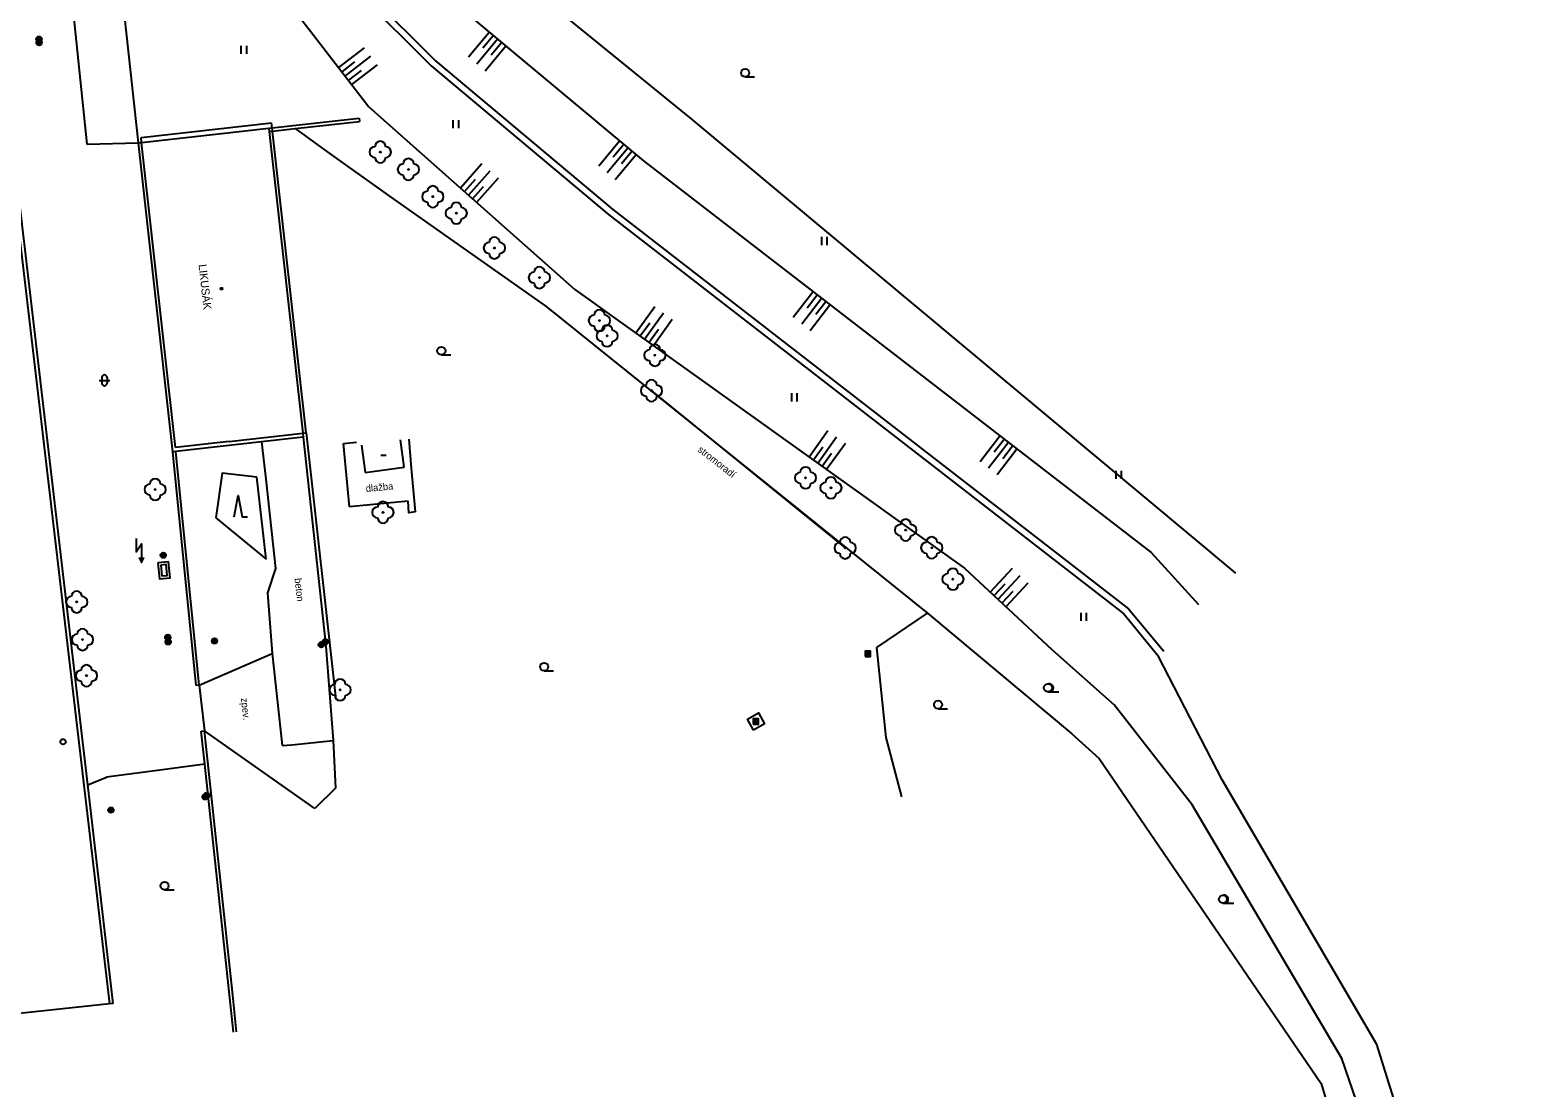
# Model space of a CAD drawing. Extents: x -539515 to -538098, y -1182060 to -1180157.
# Drawn here: x -539224 to -539084, y -1181270.6 to -1181172.5 of the extents above; entities that cross this region are included whole.
import ezdxf

# ---------------------------------------------------------------- set-up
doc = ezdxf.new("R2010")
doc.units = 0
for name, color, linetype in [('Vrstva 1', 7, 'Continuous'), ('Vrstva 11', 7, 'Continuous'), ('Vrstva 13', 7, 'Continuous'), ('Vrstva 21', 7, 'Continuous'), ('Vrstva 22', 7, 'Continuous'), ('Vrstva 24', 7, 'Continuous'), ('Vrstva 25', 7, 'Continuous'), ('Vrstva 27', 7, 'Continuous'), ('Vrstva 29', 7, 'Continuous'), ('Vrstva 31', 7, 'Continuous'), ('Vrstva 36', 7, 'Continuous'), ('Vrstva 39', 7, 'Continuous'), ('Vrstva 40', 7, 'Continuous'), ('Vrstva 41', 7, 'Continuous'), ('Vrstva 68', 7, 'Continuous')]:
    doc.layers.add(name, color=color, linetype=linetype)

msp = doc.modelspace()

# ---------------------------------------------------------------- linework, layer by layer
at = {"layer": 'Vrstva 1'}
for p, q in [((-539213.7, -1181182.42), (-539201.59, -1181181.05)), ((-539210.76, -1181211.6), (-539213.953, -1181182.914)), ((-539198.38, -1181209.828), (-539201.028, -1181186.018)), ((-539205.531, -1181210.637), (-539210.5, -1181211.19)), ((-539193.215, -1181210.968), (-539192.87, -1181213.52)), ((-539189.25, -1181213.03), (-539189.595, -1181210.478)), ((-539192.87, -1181213.52), (-539189.25, -1181213.03))]:
    msp.add_line(p, q, dxfattribs=at)
for points in [[(-539213.649, -1181182.88), (-539201.823, -1181181.564)], [(-539201.823, -1181181.564), (-539201.79, -1181181.862)], [(-539201.535, -1181181.532), (-539201.59, -1181181.05)], [(-539201.501, -1181181.83), (-539201.535, -1181181.532)], [(-539213.953, -1181182.914), (-539213.649, -1181182.88)], [(-539213.649, -1181182.88), (-539213.7, -1181182.42)], [(-539210.5, -1181211.19), (-539213.649, -1181182.88)], [(-539201.79, -1181181.862), (-539198.673, -1181209.861)], [(-539201.028, -1181186.018), (-539201.501, -1181181.83)], [(-539202.504, -1181210.681), (-539210.461, -1181211.567)], [(-539205.531, -1181210.637), (-539198.673, -1181209.861)], [(-539198.63, -1181210.25), (-539202.504, -1181210.681)], [(-539198.673, -1181209.861), (-539198.38, -1181209.828)], [(-539198.673, -1181209.861), (-539198.63, -1181210.25)], [(-539210.461, -1181211.567), (-539210.76, -1181211.6)]]:
    msp.add_lwpolyline(points, dxfattribs=at)
at = {"layer": 'Vrstva 11'}
for p, q in [((-539208.29, -1181233.26), (-539207.81, -1181237.49)), ((-539211.72, -1181241.11), (-539216.91, -1181241.8)), ((-539207.779, -1181240.603), (-539211.72, -1181241.11))]:
    msp.add_line(p, q, dxfattribs=at)
at = {"layer": 'Vrstva 13'}
for p, q in [((-539213.953, -1181182.914), (-539218.12, -1181144.43)), ((-539221.57, -1181155.66), (-539218.745, -1181183.03)), ((-539218.745, -1181183.03), (-539213.953, -1181182.914)), ((-539202.504, -1181210.681), (-539202.12, -1181214.13)), ((-539198.63, -1181210.25), (-539196.53, -1181229.64)), ((-539194.89, -1181210.82), (-539193.686, -1181210.705)), ((-539194.33, -1181216.69), (-539194.89, -1181210.82)), ((-539202.12, -1181214.13), (-539201.2, -1181222.42)), ((-539188.9, -1181216.17), (-539194.33, -1181216.69)), ((-539201.2, -1181222.42), (-539201.95, -1181224.69)), ((-539201.95, -1181224.69), (-539201.52, -1181230.32)), ((-539208.29, -1181233.26), (-539201.52, -1181230.32)), ((-539201.52, -1181230.32), (-539200.59, -1181238.85)), ((-539196.53, -1181229.64), (-539195.85, -1181238.39)), ((-539197.55, -1181244.7), (-539207.81, -1181237.49))]:
    msp.add_line(p, q, dxfattribs=at)
for points in [[(-539188.21, -1181217.17), (-539188.57, -1181213.12), (-539188.811, -1181210.408)], [(-539188.21, -1181217.17), (-539188.82, -1181217.25), (-539188.9, -1181216.17)], [(-539200.59, -1181238.85), (-539199.71, -1181238.8), (-539195.85, -1181238.39)], [(-539195.85, -1181238.39), (-539195.63, -1181242.83), (-539197.55, -1181244.7)]]:
    msp.add_lwpolyline(points, dxfattribs=at)
at = {"layer": 'Vrstva 21'}
for p, q in [((-539202.07, -1181221.56), (-539202.95, -1181213.96)), ((-539206.77, -1181217.73), (-539202.07, -1181221.56))]:
    msp.add_line(p, q, dxfattribs=at)
for points in [[(-539166.29, -1181205.92), (-539148.3, -1181220.52)], [(-539202.95, -1181213.96), (-539206.18, -1181213.58), (-539206.77, -1181217.73)]]:
    msp.add_lwpolyline(points, dxfattribs=at)
at = {"layer": 'Vrstva 22'}
for centre in [(-539191.48, -1181183.77), (-539188.87, -1181185.38), (-539186.6, -1181187.91), (-539184.42, -1181189.44), (-539180.88, -1181192.67), (-539176.7, -1181195.42), (-539171.13, -1181199.41), (-539170.41, -1181200.83), (-539165.97, -1181202.63), (-539166.29, -1181205.92), (-539212.391, -1181215.096), (-539151.98, -1181214.01), (-539149.62, -1181214.94), (-539191.23, -1181217.22), (-539142.68, -1181218.86), (-539148.3, -1181220.52), (-539140.26, -1181220.5), (-539138.29, -1181223.42), (-539219.68, -1181225.53), (-539219.14, -1181229.03), (-539218.77, -1181232.38), (-539195.21, -1181233.69)]:
    msp.add_circle(centre, 0.05, dxfattribs=at)
for centre, start, end in [((-539191.48, -1181183.27), 0, 180), ((-539191.98, -1181183.77), 90, 270), ((-539191.48, -1181184.27), 180, 0), ((-539190.98, -1181183.77), 270, 90), ((-539188.87, -1181184.88), 0, 180), ((-539189.37, -1181185.38), 90, 270), ((-539188.87, -1181185.88), 180, 0), ((-539188.37, -1181185.38), 270, 90), ((-539186.6, -1181187.41), 0, 180), ((-539187.1, -1181187.91), 90, 270), ((-539186.6, -1181188.41), 180, 0), ((-539186.1, -1181187.91), 270, 90), ((-539184.42, -1181188.94), 0, 180), ((-539184.92, -1181189.44), 90, 270), ((-539184.42, -1181189.94), 180, 0), ((-539183.92, -1181189.44), 270, 90), ((-539181.38, -1181192.67), 90, 270), ((-539180.88, -1181192.17), 0, 180), ((-539180.38, -1181192.67), 270, 90), ((-539180.88, -1181193.17), 180, 0), ((-539177.2, -1181195.42), 90, 270), ((-539176.7, -1181194.92), 0, 180), ((-539176.2, -1181195.42), 270, 90), ((-539176.7, -1181195.92), 180, 0), ((-539171.13, -1181198.91), 0, 180), ((-539171.63, -1181199.41), 90, 270), ((-539171.13, -1181199.91), 180, 0), ((-539170.41, -1181200.33), 0, 180), ((-539170.63, -1181199.41), 270, 90), ((-539170.91, -1181200.83), 90, 270), ((-539170.41, -1181201.33), 180, 0), ((-539169.91, -1181200.83), 270, 90), ((-539166.47, -1181202.63), 90, 270), ((-539165.97, -1181202.13), 0, 180), ((-539165.47, -1181202.63), 270, 90), ((-539165.97, -1181203.13), 180, 0), ((-539166.79, -1181205.92), 90, 270), ((-539166.29, -1181205.42), 0, 180), ((-539165.79, -1181205.92), 270, 90), ((-539166.29, -1181206.42), 180, 0), ((-539152.48, -1181214.01), 90, 270), ((-539151.98, -1181213.51), 0, 180), ((-539151.48, -1181214.01), 270, 90), ((-539149.62, -1181214.44), 0, 180), ((-539212.891, -1181215.096), 90, 270), ((-539212.391, -1181214.596), 0, 180), ((-539211.891, -1181215.096), 270, 90), ((-539151.98, -1181214.51), 180, 0), ((-539150.12, -1181214.94), 90, 270), ((-539149.12, -1181214.94), 270, 90), ((-539212.391, -1181215.596), 180, 0), ((-539191.73, -1181217.22), 90, 270), ((-539191.23, -1181216.72), 0, 180), ((-539190.73, -1181217.22), 270, 90), ((-539149.62, -1181215.44), 180, 0), ((-539191.23, -1181217.72), 180, 0), ((-539142.68, -1181218.36), 0, 180), ((-539148.3, -1181220.02), 0, 180), ((-539143.18, -1181218.86), 90, 270), ((-539142.68, -1181219.36), 180, 0), ((-539142.18, -1181218.86), 270, 90), ((-539140.26, -1181220), 0, 180), ((-539148.8, -1181220.52), 90, 270), ((-539147.8, -1181220.52), 270, 90), ((-539140.76, -1181220.5), 90, 270), ((-539139.76, -1181220.5), 270, 90), ((-539148.3, -1181221.02), 180, 0), ((-539140.26, -1181221), 180, 0), ((-539138.79, -1181223.42), 90, 270), ((-539138.29, -1181222.92), 0, 180), ((-539137.79, -1181223.42), 270, 90), ((-539220.18, -1181225.53), 90, 270), ((-539219.68, -1181225.03), 0, 180), ((-539219.18, -1181225.53), 270, 90), ((-539138.29, -1181223.92), 180, 0), ((-539219.68, -1181226.03), 180, 0), ((-539219.64, -1181229.03), 90, 270), ((-539219.14, -1181228.53), 0, 180), ((-539218.64, -1181229.03), 270, 90), ((-539219.14, -1181229.53), 180, 0), ((-539219.27, -1181232.38), 90, 270), ((-539218.77, -1181231.88), 0, 180), ((-539218.27, -1181232.38), 270, 90), ((-539218.77, -1181232.88), 180, 0), ((-539195.71, -1181233.69), 90, 270), ((-539195.21, -1181233.19), 0, 180), ((-539194.71, -1181233.69), 270, 90), ((-539195.21, -1181234.19), 180, 0)]:
    msp.add_arc(centre, 0.5, start, end, dxfattribs=at)
at = {"layer": 'Vrstva 24'}
for points in [[(-539212.143, -1181221.894), (-539211.994, -1181223.387), (-539210.999, -1181223.287), (-539211.148, -1181221.795)], [(-539211.87, -1181222.119), (-539211.771, -1181223.112), (-539211.274, -1181223.063), (-539211.373, -1181222.07)]]:
    msp.add_lwpolyline(points, close=True, dxfattribs=at)
at = {"layer": 'Vrstva 25'}
for points in [[(-539146.45, -1181230.6), (-539145.95, -1181230.6), (-539145.95, -1181230.1), (-539146.45, -1181230.1)], [(-539146.4, -1181230.55), (-539146, -1181230.55), (-539146, -1181230.15), (-539146.4, -1181230.15)], [(-539146.35, -1181230.5), (-539146.05, -1181230.5), (-539146.05, -1181230.2), (-539146.35, -1181230.2)], [(-539146.3, -1181230.45), (-539146.1, -1181230.45), (-539146.1, -1181230.25), (-539146.3, -1181230.25)], [(-539146.25, -1181230.4), (-539146.15, -1181230.4), (-539146.15, -1181230.3), (-539146.25, -1181230.3)], [(-539156.84, -1181236.88), (-539156.34, -1181236.88), (-539156.34, -1181236.38), (-539156.84, -1181236.38)], [(-539156.79, -1181236.83), (-539156.39, -1181236.83), (-539156.39, -1181236.43), (-539156.79, -1181236.43)], [(-539156.74, -1181236.78), (-539156.44, -1181236.78), (-539156.44, -1181236.48), (-539156.74, -1181236.48)], [(-539156.69, -1181236.73), (-539156.49, -1181236.73), (-539156.49, -1181236.53), (-539156.69, -1181236.53)], [(-539156.64, -1181236.68), (-539156.54, -1181236.68), (-539156.54, -1181236.58), (-539156.64, -1181236.58)]]:
    msp.add_lwpolyline(points, close=True, dxfattribs=at)
for centre, radius in [((-539223.18, -1181173.28), 0.25), ((-539223.18, -1181173.28), 0.2), ((-539223.18, -1181173.28), 0.15), ((-539223.18, -1181173.28), 0.1), ((-539223.18, -1181173.28), 0.05), ((-539223.17, -1181173.61), 0.25), ((-539223.17, -1181173.61), 0.2), ((-539223.17, -1181173.61), 0.15), ((-539223.17, -1181173.61), 0.1), ((-539223.17, -1181173.61), 0.05), ((-539211.64, -1181221.2), 0.25), ((-539211.64, -1181221.2), 0.2), ((-539211.64, -1181221.2), 0.15), ((-539211.64, -1181221.2), 0.1), ((-539211.64, -1181221.2), 0.05), ((-539211.22, -1181228.82), 0.25), ((-539211.18, -1181229.24), 0.25), ((-539211.22, -1181228.82), 0.2), ((-539211.18, -1181229.24), 0.2), ((-539211.22, -1181228.82), 0.15), ((-539211.18, -1181229.24), 0.15), ((-539211.22, -1181228.82), 0.1), ((-539211.18, -1181229.24), 0.1), ((-539211.22, -1181228.82), 0.05), ((-539211.18, -1181229.24), 0.05), ((-539206.88, -1181229.15), 0.25), ((-539206.88, -1181229.15), 0.2), ((-539206.88, -1181229.15), 0.15), ((-539206.88, -1181229.15), 0.1), ((-539206.88, -1181229.15), 0.05), ((-539196.96, -1181229.5), 0.25), ((-539196.96, -1181229.5), 0.2), ((-539196.96, -1181229.5), 0.15), ((-539196.59, -1181229.23), 0.25), ((-539196.59, -1181229.23), 0.2), ((-539196.59, -1181229.23), 0.15), ((-539196.59, -1181229.23), 0.1), ((-539196.59, -1181229.23), 0.05), ((-539196.96, -1181229.5), 0.1), ((-539196.96, -1181229.5), 0.05), ((-539207.59, -1181243.48), 0.25), ((-539207.59, -1181243.48), 0.2), ((-539207.59, -1181243.48), 0.15), ((-539216.5, -1181244.86), 0.25), ((-539216.5, -1181244.86), 0.2), ((-539216.5, -1181244.86), 0.15), ((-539216.5, -1181244.86), 0.1), ((-539207.76, -1181243.63), 0.25), ((-539207.76, -1181243.63), 0.2), ((-539207.76, -1181243.63), 0.15), ((-539207.76, -1181243.63), 0.1), ((-539207.76, -1181243.63), 0.05), ((-539207.59, -1181243.48), 0.1), ((-539207.59, -1181243.48), 0.05), ((-539216.5, -1181244.86), 0.05)]:
    msp.add_circle(centre, radius, dxfattribs=at)
at = {"layer": 'Vrstva 27'}
for p, q in [((-539183.29, -1181174.93), (-539181.366, -1181172.628)), ((-539182.522, -1181175.573), (-539180.598, -1181173.27)), ((-539181.944, -1181174.099), (-539180.982, -1181172.948)), ((-539192.986, -1181174.077), (-539195.362, -1181175.908)), ((-539181.754, -1181176.213), (-539179.831, -1181173.911)), ((-539181.177, -1181174.741), (-539180.214, -1181173.591)), ((-539193.868, -1181175.39), (-539195.057, -1181176.304)), ((-539192.375, -1181174.869), (-539194.751, -1181176.7)), ((-539191.764, -1181175.663), (-539194.141, -1181177.493)), ((-539193.258, -1181176.182), (-539194.446, -1181177.098)), ((-539171.189, -1181185.033), (-539169.265, -1181182.731)), ((-539169.843, -1181184.203), (-539168.881, -1181183.052)), ((-539170.42, -1181185.676), (-539168.497, -1181183.374)), ((-539169.653, -1181186.317), (-539167.729, -1181184.014)), ((-539169.076, -1181184.844), (-539168.113, -1181183.694)), ((-539182.039, -1181184.867), (-539184.029, -1181187.111)), ((-539181.291, -1181185.53), (-539183.281, -1181187.775)), ((-539182.659, -1181186.322), (-539183.655, -1181187.443)), ((-539181.911, -1181186.985), (-539182.907, -1181188.108)), ((-539180.541, -1181186.195), (-539182.532, -1181188.439)), ((-539153.129, -1181199.102), (-539151.295, -1181196.728)), ((-539151.816, -1181198.22), (-539150.899, -1181197.033)), ((-539165.993, -1181198.139), (-539167.739, -1181200.578)), ((-539152.336, -1181199.715), (-539150.503, -1181197.34)), ((-539151.544, -1181200.326), (-539149.711, -1181197.95)), ((-539151.025, -1181198.832), (-539150.107, -1181197.645)), ((-539166.458, -1181199.65), (-539167.333, -1181200.869)), ((-539165.18, -1181198.721), (-539166.926, -1181201.16)), ((-539164.365, -1181199.304), (-539166.113, -1181201.743)), ((-539165.646, -1181200.233), (-539166.519, -1181201.452)), ((-539149.91, -1181209.648), (-539151.656, -1181212.087)), ((-539149.096, -1181210.23), (-539150.843, -1181212.669)), ((-539148.282, -1181210.813), (-539150.03, -1181213.252)), ((-539135.774, -1181212.483), (-539133.941, -1181210.108)), ((-539134.981, -1181213.095), (-539133.149, -1181210.72)), ((-539134.462, -1181211.601), (-539133.545, -1181210.413)), ((-539133.67, -1181212.212), (-539132.753, -1181211.025)), ((-539150.375, -1181211.159), (-539151.25, -1181212.378)), ((-539149.562, -1181211.742), (-539150.436, -1181212.961)), ((-539134.189, -1181213.706), (-539132.357, -1181211.33)), ((-539132.802, -1181222.43), (-539134.846, -1181224.627)), ((-539132.07, -1181223.111), (-539134.113, -1181225.308)), ((-539133.457, -1181223.87), (-539134.48, -1181224.967)), ((-539132.725, -1181224.552), (-539133.747, -1181225.65)), ((-539131.337, -1181223.794), (-539133.381, -1181225.99))]:
    msp.add_line(p, q, dxfattribs=at)
at = {"layer": 'Vrstva 29'}
for p, q in [((-539194.908, -1181167.641), (-539186.769, -1181175.765)), ((-539194.428, -1181167.239), (-539186.348, -1181175.304)), ((-539201, -1181168.6), (-539192.53, -1181179.58)), ((-539184.18, -1181170.28), (-539167.04, -1181184.59)), ((-539186.769, -1181175.765), (-539170.284, -1181189.573)), ((-539186.348, -1181175.304), (-539169.893, -1181189.087)), ((-539192.53, -1181179.58), (-539173.41, -1181196.52)), ((-539167.04, -1181184.59), (-539119.88, -1181220.95)), ((-539170.284, -1181189.573), (-539122.417, -1181226.646)), ((-539169.893, -1181189.087), (-539121.996, -1181226.183)), ((-539173.41, -1181196.52), (-539137.23, -1181222.41)), ((-539119.88, -1181220.95), (-539115.48, -1181225.76)), ((-539137.23, -1181222.41), (-539129.11, -1181229.96)), ((-539121.996, -1181226.183), (-539118.7, -1181230.11)), ((-539122.417, -1181226.646), (-539119.218, -1181230.536)), ((-539129.11, -1181229.96), (-539123.31, -1181235.09))]:
    msp.add_line(p, q, dxfattribs=at)
for points in [[(-539083.96, -1181314.44), (-539098.91, -1181266.61), (-539113.27, -1181242.05), (-539119.218, -1181230.536)], [(-539085.99, -1181314.89), (-539102.16, -1181267.92), (-539116.07, -1181244.37), (-539123.31, -1181235.09)]]:
    msp.add_lwpolyline(points, dxfattribs=at)
at = {"layer": 'Vrstva 31'}
msp.add_circle((-539220.95, -1181238.51), 0.25, dxfattribs=at)
at = {"layer": 'Vrstva 36'}
for p, q in [((-539204.389, -1181174.655), (-539204.389, -1181173.905)), ((-539203.889, -1181174.655), (-539203.889, -1181173.905)), ((-539157.588, -1181176.796), (-539156.713, -1181176.796)), ((-539184.7, -1181181.547), (-539184.7, -1181180.797)), ((-539184.2, -1181181.547), (-539184.2, -1181180.797)), ((-539150.466, -1181192.398), (-539150.466, -1181191.648)), ((-539149.966, -1181192.398), (-539149.966, -1181191.648)), ((-539185.809, -1181202.594), (-539184.934, -1181202.594)), ((-539217.605, -1181204.961), (-539216.605, -1181204.961)), ((-539217.355, -1181204.711), (-539217.355, -1181205.211)), ((-539216.855, -1181204.711), (-539216.855, -1181205.211)), ((-539153.257, -1181206.915), (-539153.257, -1181206.165)), ((-539152.757, -1181206.915), (-539152.757, -1181206.165)), ((-539123.137, -1181214.1), (-539123.137, -1181213.35)), ((-539122.637, -1181214.1), (-539122.637, -1181213.35)), ((-539126.369, -1181227.297), (-539126.369, -1181226.547)), ((-539125.869, -1181227.297), (-539125.869, -1181226.547)), ((-539176.259, -1181231.922), (-539175.384, -1181231.922)), ((-539129.463, -1181233.886), (-539128.463, -1181233.886)), ((-539139.673, -1181235.441), (-539138.798, -1181235.441)), ((-539211.516, -1181252.264), (-539210.641, -1181252.264)), ((-539113.21, -1181253.512), (-539112.21, -1181253.512))]:
    msp.add_line(p, q, dxfattribs=at)
for points in [[(-539205.058, -1181217.638), (-539204.683, -1181215.638), (-539204.308, -1181217.638), (-539203.808, -1181217.638)], [(-539214.161, -1181219.636), (-539214.161, -1181220.888), (-539213.66, -1181220.137), (-539213.66, -1181221.886)], [(-539213.881, -1181221.397), (-539213.66, -1181221.886), (-539213.441, -1181221.397)]]:
    msp.add_lwpolyline(points, dxfattribs=at)
for centre in [(-539157.588, -1181176.421), (-539185.809, -1181202.219), (-539176.259, -1181231.547), (-539129.463, -1181233.511), (-539139.673, -1181235.066), (-539211.516, -1181251.889), (-539113.21, -1181253.136)]:
    msp.add_circle(centre, 0.375, dxfattribs=at)
for centre, radius, start, end in [((-539217.105, -1181204.711), 0.25, 0, 180), ((-539217.105, -1181205.211), 0.25, 180, 0), ((-539129.338, -1181233.511), 0.375, 260.40593, 99.59407), ((-539113.085, -1181253.136), 0.375, 260.40593, 99.59407)]:
    msp.add_arc(centre, radius, start, end, dxfattribs=at)
at = {"layer": 'Vrstva 39'}
msp.add_line((-539191.423, -1181211.892), (-539190.923, -1181211.892), dxfattribs=at)
for radius in [0.09, 0.0398]:
    msp.add_circle((-539206.235, -1181196.449), radius, dxfattribs=at)
at = {"layer": 'Vrstva 68'}
for p, q in [((-539162.54, -1181180.71), (-539185.99, -1181161.64)), ((-539226.807, -1181176.359), (-539216.629, -1181262.839)), ((-539199.388, -1181181.595), (-539196.65, -1181183.56)), ((-539193.43, -1181180.63), (-539193.397, -1181180.928)), ((-539112.01, -1181222.85), (-539162.54, -1181180.71)), ((-539196.65, -1181183.56), (-539190.73, -1181187.81)), ((-539190.73, -1181187.81), (-539176.07, -1181198.12)), ((-539176.07, -1181198.12), (-539140.65, -1181226.58)), ((-539198.38, -1181209.828), (-539195.611, -1181234.577)), ((-539208.588, -1181233.294), (-539210.76, -1181211.6)), ((-539208.29, -1181233.26), (-539210.461, -1181211.567)), ((-539145.35, -1181229.77), (-539140.65, -1181226.58)), ((-539140.65, -1181226.58), (-539127.27, -1181237.76)), ((-539144.48, -1181238.11), (-539145.35, -1181229.77)), ((-539208.29, -1181233.26), (-539208.588, -1181233.294)), ((-539208.108, -1181237.522), (-539207.81, -1181237.49)), ((-539205.19, -1181262.04), (-539207.81, -1181237.49)), ((-539143.034, -1181243.622), (-539144.48, -1181238.11)), ((-539218.64, -1181242.5), (-539216.91, -1181241.8)), ((-539204.828, -1181265.436), (-539205.19, -1181262.04))]:
    msp.add_line(p, q, dxfattribs=at)
for points in [[(-539218.64, -1181242.5), (-539228.76, -1181156.37)], [(-539201.823, -1181181.564), (-539201.535, -1181181.532)], [(-539201.79, -1181181.862), (-539201.501, -1181181.83), (-539199.388, -1181181.595)], [(-539201.535, -1181181.532), (-539193.43, -1181180.63)], [(-539199.388, -1181181.595), (-539193.397, -1181180.928)], [(-539156.814, -1181237.423), (-539157.38, -1181236.41), (-539156.36, -1181235.84), (-539155.79, -1181236.85), (-539156.814, -1181237.423)], [(-539205.126, -1181265.468), (-539207.779, -1181240.603), (-539208.108, -1181237.522)], [(-539127.27, -1181237.76), (-539124.71, -1181240.07), (-539104.1, -1181270.23), (-539090.11, -1181317.11)], [(-539216.292, -1181262.8), (-539218.64, -1181242.5)], [(-539216.292, -1181262.8), (-539216.629, -1181262.839), (-539259.16, -1181267.405), (-539259.309, -1181267.421), (-539292.857, -1181271.023), (-539319.19, -1181273.85)]]:
    msp.add_lwpolyline(points, dxfattribs=at)

# ---------------------------------------------------------------- texts
at = {"layer": 'Vrstva 21'}
msp.add_text('stromoradí', height=0.65, rotation=322.03044, dxfattribs=at).set_placement((-539162.054, -1181211.506))
at = {"layer": 'Vrstva 40'}
for s, rotation, p in [('dlažba', 5.47021, (-539192.801, -1181215.33)), ('beton', 276.18123, (-539199.449, -1181223.356)), ('zpev.', 276.22221, (-539204.424, -1181234.475))]:
    msp.add_text(s, height=0.65, rotation=rotation, dxfattribs=at).set_placement(p)
at = {"layer": 'Vrstva 41'}
msp.add_text('LIKUSÁK', height=0.75, rotation=276.34675, dxfattribs=at).set_placement((-539208.363, -1181194.221))

doc.saveas('drawing.dxf')
